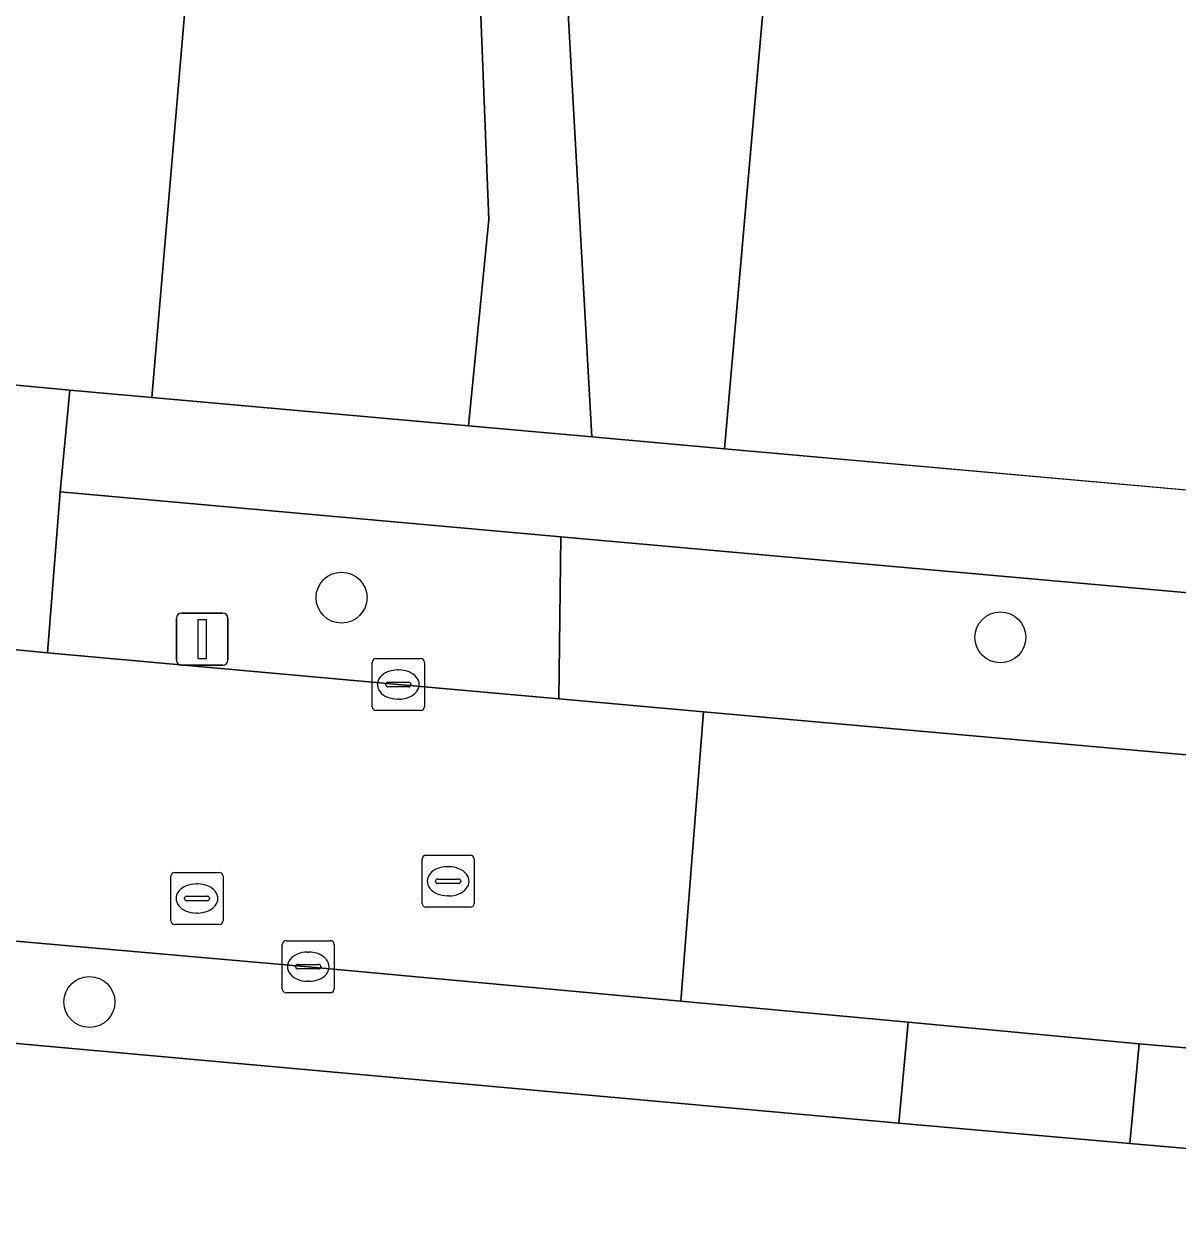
# Model space of a CAD drawing. Extents: x 162722 to 165104, y 384719 to 386284.
# Drawn here: x 163903.91 to 163926.07, y 385180.89 to 385204 of the extents above; entities that cross this region are included whole.
import ezdxf

# ---------------------------------------------------------------- set-up
doc = ezdxf.new("R2010")
doc.units = 0
for name, color, linetype in [('IMGEO_Boom', 7, 'Continuous'), ('IMGEO_Erf', 7, 'Continuous'), ('IMGEO_Groenvoorziening', 7, 'Continuous'), ('IMGEO_Kolk', 7, 'Continuous'), ('IMGEO_Lichtmast', 7, 'Continuous'), ('IMGEO_Parkeervlak_open', 7, 'Continuous'), ('IMGEO_Rijbaan_lokaal_gesloten', 7, 'Continuous'), ('IMGEO_Rijbaan_lokaal_open', 7, 'Continuous'), ('IMGEO_Rioolput', 7, 'Continuous'), ('IMGEO_Voetpad_open', 7, 'Continuous')]:
    doc.layers.add(name, color=color, linetype=linetype)

msp = doc.modelspace()

# ---------------------------------------------------------------- linework, layer by layer
at = {"layer": 'IMGEO_Boom'}
for centre in [(163910.008, 385192.989), (163922.656, 385192.226), (163905.168, 385185.225)]:
    msp.add_circle(centre, 0.489, dxfattribs=at)
at = {"layer": 'IMGEO_Erf'}
for points in [[(163821.884, 385204.463), (163848.039, 385202.074), (163853.334, 385201.617), (163885.433, 385198.683), (163890.93, 385198.181), (163896.183, 385197.702), (163902.342, 385197.205), (163904.794, 385196.97), (163906.369, 385196.829), (163910.133, 385241.022)], [(164131.602, 385206.911), (164130.709, 385209.106), (164120.887, 385213.868), (164102.708, 385215.684), (164099.681, 385223.884), (164071.605, 385226.264), (164069.058, 385226.655), (164000.03, 385232.739), (163994.489, 385233.421), (163921.241, 385240.035), (163917.358, 385195.848), (163948.65, 385193.052), (163953.489, 385192.612), (163997.498, 385188.685), (164000, 385188.451), (164002.51, 385188.217), (164009.05, 385187.592)], [(163943.594, 385180.886), (163935.769, 385181.571), (163930.724, 385182.023), (163925.145, 385182.505), (163920.708, 385182.9), (163891.867, 385185.503)]]:
    msp.add_lwpolyline(points, dxfattribs=at)
at = {"layer": 'IMGEO_Groenvoorziening'}
for points in [[(163911.587, 385246.093), (163910.573, 385246.191), (163910.133, 385241.022), (163906.369, 385196.829), (163912.446, 385196.286), (163912.835, 385200.247), (163912.404, 385211.165), (163913.577, 385236.547), (163912.336, 385245.98)], [(163912.336, 385245.98), (163913.577, 385236.547), (163912.404, 385211.165), (163912.835, 385200.247), (163912.446, 385196.286), (163914.811, 385196.075), (163913.967, 385211.211), (163915.585, 385236.703), (163914.645, 385245.633)], [(163914.645, 385245.633), (163915.585, 385236.703), (163913.967, 385211.211), (163914.811, 385196.075), (163917.358, 385195.848), (163921.241, 385240.035), (163921.817, 385245), (163915.088, 385245.566)], [(163914.219, 385194.159), (163904.608, 385195.018), (163904.36, 385191.93), (163911.098, 385191.32), (163914.179, 385191.045)], [(163948.493, 385191.096), (163914.219, 385194.159), (163914.179, 385191.045), (163916.96, 385190.797), (163927.518, 385189.855), (163942.935, 385188.388), (163948.264, 385187.936)]]:
    msp.add_lwpolyline(points, close=True, dxfattribs=at)
at = {"layer": 'IMGEO_Kolk'}
for p, q in [((163910.597, 385190.894), (163910.597, 385191.746)), ((163910.672, 385191.82), (163911.524, 385191.82)), ((163911.598, 385191.746), (163911.598, 385190.894)), ((163911.085, 385191.6), (163911.11, 385191.6)), ((163910.856, 385191.314), (163910.856, 385191.326)), ((163911.294, 385191.277), (163910.896, 385191.277)), ((163910.899, 385191.363), (163911.297, 385191.363)), ((163911.34, 385191.326), (163911.34, 385191.314)), ((163911.108, 385191.04), (163911.083, 385191.04)), ((163911.524, 385190.82), (163910.672, 385190.82)), ((163908.943, 385186.402), (163909.795, 385186.402)), ((163908.868, 385185.476), (163908.868, 385186.328)), ((163909.356, 385186.182), (163909.381, 385186.182)), ((163909.869, 385186.328), (163909.869, 385185.476)), ((163909.17, 385185.945), (163909.568, 385185.945)), ((163909.127, 385185.896), (163909.127, 385185.908)), ((163909.565, 385185.859), (163909.167, 385185.859)), ((163909.611, 385185.908), (163909.611, 385185.896)), ((163909.379, 385185.622), (163909.354, 385185.622)), ((163909.795, 385185.402), (163908.943, 385185.402))]:
    msp.add_line(p, q, dxfattribs=at)
for points in [[(163910.597, 385190.894), (163910.597, 385191.746)], [(163910.672, 385191.82), (163911.524, 385191.82)], [(163911.598, 385191.746), (163911.598, 385190.894)], [(163911.524, 385190.82), (163910.672, 385190.82)], [(163908.943, 385186.402), (163909.795, 385186.402)], [(163908.868, 385185.476), (163908.868, 385186.328)], [(163909.869, 385186.328), (163909.869, 385185.476)], [(163909.795, 385185.402), (163908.943, 385185.402)]]:
    msp.add_lwpolyline(points, dxfattribs=at)
for centre, radius, start, end in [((163910.674, 385191.744), 0.0765, 91.552, 178.448), ((163910.674, 385191.744), 0.0765, 91.552, 178.448), ((163911.522, 385191.744), 0.0765, 1.552, 88.448), ((163911.522, 385191.744), 0.0765, 1.552, 88.448), ((163910.896, 385191.323), 0.0403, 85.8775, 175.7526), ((163910.893, 385191.313), 0.0366, 178.938, 274.7102), ((163911.297, 385191.32), 0.043, 264.8664, 352.4533), ((163911.301, 385191.325), 0.0386, 1.7309, 96.639), ((163910.674, 385190.896), 0.0765, 181.552, 268.448), ((163910.674, 385190.896), 0.0765, 181.552, 268.448), ((163911.522, 385190.896), 0.0765, 271.552, 358.448), ((163911.522, 385190.896), 0.0765, 271.552, 358.448), ((163908.945, 385186.326), 0.0765, 91.552, 178.448), ((163908.945, 385186.326), 0.0765, 91.552, 178.448), ((163909.793, 385186.326), 0.0765, 1.552, 88.448), ((163909.793, 385186.326), 0.0765, 1.552, 88.448), ((163909.167, 385185.905), 0.0403, 85.8775, 175.7526), ((163909.572, 385185.907), 0.0386, 1.7309, 96.639), ((163909.164, 385185.895), 0.0366, 178.938, 274.7102), ((163909.568, 385185.902), 0.043, 264.8664, 352.4533), ((163908.945, 385185.478), 0.0765, 181.552, 268.448), ((163908.945, 385185.478), 0.0765, 181.552, 268.448), ((163909.793, 385185.478), 0.0765, 271.552, 358.448), ((163909.793, 385185.478), 0.0765, 271.552, 358.448)]:
    msp.add_arc(centre, radius, start, end, dxfattribs=at)
for centre, major_axis, ratio, start_param, end_param in [((163911.084, 385191.32), (-0.387, 0.002), 0.722429, 4.712389, 7.853982), ((163911.109, 385191.32), (-0.39, 0.002), 0.717154, 1.570796, 4.712389), ((163909.355, 385185.902), (-0.387, 0.002), 0.722429, 4.712389, 7.853982), ((163909.38, 385185.902), (-0.39, 0.002), 0.717154, 1.570796, 4.712389)]:
    msp.add_ellipse(centre, major_axis=major_axis, ratio=ratio, start_param=start_param, end_param=end_param, dxfattribs=at)
at = {"layer": 'IMGEO_Lichtmast'}
for p, q in [((163906.937, 385192.692), (163907.727, 385192.692)), ((163907.727, 385192.692), (163906.937, 385192.692)), ((163906.837, 385191.792), (163906.837, 385192.592)), ((163906.837, 385192.592), (163906.837, 385191.792)), ((163907.827, 385192.592), (163907.827, 385191.792)), ((163907.827, 385191.792), (163907.827, 385192.592)), ((163907.727, 385191.692), (163906.937, 385191.692)), ((163906.937, 385191.692), (163907.727, 385191.692))]:
    msp.add_line(p, q, dxfattribs=at)
msp.add_lwpolyline([(163907.257, 385192.567), (163907.407, 385192.567), (163907.407, 385191.817), (163907.257, 385191.817), (163907.257, 385192.567)], dxfattribs=at)
for centre, start, end in [((163906.937, 385192.592), 90, 180), ((163906.937, 385192.592), 90, 180), ((163907.727, 385192.592), 0, 90), ((163907.727, 385192.592), 360, 90), ((163906.937, 385191.792), 180, 270), ((163906.937, 385191.792), 180, 270), ((163907.727, 385191.792), 270, 0), ((163907.727, 385191.792), 270, 0)]:
    msp.add_arc(centre, 0.1, start, end, dxfattribs=at)
at = {"layer": 'IMGEO_Parkeervlak_open'}
for points in [[(163916.522, 385185.239), (163909.369, 385185.902), (163894.427, 385187.21), (163891.915, 385187.424)], [(163887.648, 385186.243), (163891.837, 385185.511), (163891.867, 385185.503), (163920.708, 385182.9), (163920.884, 385184.835), (163916.522, 385185.239)]]:
    msp.add_lwpolyline(points, dxfattribs=at)
msp.add_lwpolyline([(163926.955, 385184.28), (163925.324, 385184.422), (163925.145, 385182.505), (163930.724, 385182.023), (163930.915, 385183.92)], close=True, dxfattribs=at)
at = {"layer": 'IMGEO_Rijbaan_lokaal_gesloten'}
msp.add_lwpolyline([(163927.518, 385189.855), (163916.96, 385190.797), (163916.522, 385185.239), (163920.884, 385184.835), (163925.324, 385184.422), (163926.955, 385184.28)], dxfattribs=at)
at = {"layer": 'IMGEO_Rijbaan_lokaal_open'}
msp.add_lwpolyline([(163833.933, 385192.725), (163856.328, 385190.735), (163870.919, 385189.377), (163875.569, 385188.96), (163875.973, 385188.947), (163876.473, 385188.865), (163876.738, 385188.88), (163891.671, 385187.485), (163891.915, 385187.424), (163894.427, 385187.21), (163909.369, 385185.902), (163916.522, 385185.239), (163916.96, 385190.797), (163914.179, 385191.045), (163911.098, 385191.32), (163904.36, 385191.93), (163901.905, 385192.167), (163897.669, 385192.56), (163895.821, 385192.706), (163890.46, 385193.202), (163876.28, 385194.467), (163856.865, 385196.167), (163852.89, 385196.531), (163847.551, 385197.003)], dxfattribs=at)
at = {"layer": 'IMGEO_Rioolput'}
for p, q in [((163911.629, 385188.043), (163912.481, 385188.043)), ((163911.554, 385187.117), (163911.554, 385187.969)), ((163912.042, 385187.823), (163912.067, 385187.823)), ((163912.555, 385187.969), (163912.555, 385187.117)), ((163906.732, 385186.786), (163906.732, 385187.638)), ((163906.807, 385187.712), (163907.659, 385187.712)), ((163907.733, 385187.638), (163907.733, 385186.786)), ((163911.813, 385187.537), (163911.813, 385187.549)), ((163911.856, 385187.586), (163912.254, 385187.586)), ((163912.297, 385187.549), (163912.297, 385187.537)), ((163907.22, 385187.492), (163907.245, 385187.492)), ((163912.251, 385187.5), (163911.853, 385187.5)), ((163906.991, 385187.206), (163906.991, 385187.218)), ((163907.429, 385187.169), (163907.031, 385187.169)), ((163907.034, 385187.255), (163907.432, 385187.255)), ((163907.475, 385187.218), (163907.475, 385187.206)), ((163912.065, 385187.263), (163912.04, 385187.263)), ((163907.243, 385186.932), (163907.218, 385186.932)), ((163912.481, 385187.043), (163911.629, 385187.043)), ((163907.659, 385186.712), (163906.807, 385186.712))]:
    msp.add_line(p, q, dxfattribs=at)
for points in [[(163911.629, 385188.043), (163912.481, 385188.043)], [(163911.554, 385187.117), (163911.554, 385187.969)], [(163912.555, 385187.969), (163912.555, 385187.117)], [(163906.732, 385186.786), (163906.732, 385187.638)], [(163906.807, 385187.712), (163907.659, 385187.712)], [(163907.733, 385187.638), (163907.733, 385186.786)], [(163912.481, 385187.043), (163911.629, 385187.043)], [(163907.659, 385186.712), (163906.807, 385186.712)]]:
    msp.add_lwpolyline(points, dxfattribs=at)
for centre, radius, start, end in [((163911.631, 385187.967), 0.0765, 91.552, 178.448), ((163911.631, 385187.967), 0.0765, 91.552, 178.448), ((163912.479, 385187.967), 0.0765, 1.552, 88.448), ((163912.479, 385187.967), 0.0765, 1.552, 88.448), ((163906.809, 385187.636), 0.0765, 91.552, 178.448), ((163906.809, 385187.636), 0.0765, 91.552, 178.448), ((163907.657, 385187.636), 0.0765, 1.552, 88.448), ((163907.657, 385187.636), 0.0765, 1.552, 88.448), ((163911.853, 385187.546), 0.0403, 85.8775, 175.7526), ((163912.258, 385187.548), 0.0386, 1.7309, 96.639), ((163911.85, 385187.536), 0.0366, 178.938, 274.7102), ((163912.254, 385187.543), 0.043, 264.8664, 352.4533), ((163907.031, 385187.215), 0.0403, 85.8775, 175.7526), ((163907.028, 385187.205), 0.0366, 178.938, 274.7102), ((163907.432, 385187.212), 0.043, 264.8664, 352.4533), ((163907.436, 385187.217), 0.0386, 1.7309, 96.639), ((163911.631, 385187.119), 0.0765, 181.552, 268.448), ((163911.631, 385187.119), 0.0765, 181.552, 268.448), ((163912.479, 385187.119), 0.0765, 271.552, 358.448), ((163912.479, 385187.119), 0.0765, 271.552, 358.448), ((163906.809, 385186.788), 0.0765, 181.552, 268.448), ((163906.809, 385186.788), 0.0765, 181.552, 268.448), ((163907.657, 385186.788), 0.0765, 271.552, 358.448), ((163907.657, 385186.788), 0.0765, 271.552, 358.448)]:
    msp.add_arc(centre, radius, start, end, dxfattribs=at)
for centre, major_axis, ratio, start_param, end_param in [((163912.041, 385187.543), (-0.387, 0.002), 0.722429, 4.712389, 7.853982), ((163912.066, 385187.543), (-0.39, 0.002), 0.717154, 1.570796, 4.712389), ((163907.219, 385187.212), (-0.387, 0.002), 0.722429, 4.712389, 7.853982), ((163907.244, 385187.212), (-0.39, 0.002), 0.717154, 1.570796, 4.712389)]:
    msp.add_ellipse(centre, major_axis=major_axis, ratio=ratio, start_param=start_param, end_param=end_param, dxfattribs=at)
at = {"layer": 'IMGEO_Voetpad_open'}
for points in [[(163904.608, 385195.018), (163904.794, 385196.97), (163902.342, 385197.205), (163902.171, 385195.245), (163901.905, 385192.167), (163904.36, 385191.93)], [(163917.358, 385195.848), (163914.811, 385196.075), (163912.446, 385196.286), (163906.369, 385196.829), (163904.794, 385196.97), (163904.608, 385195.018), (163914.219, 385194.159), (163948.493, 385191.096), (163948.65, 385193.052)], [(163920.884, 385184.835), (163920.708, 385182.9), (163925.145, 385182.505), (163925.324, 385184.422)]]:
    msp.add_lwpolyline(points, close=True, dxfattribs=at)

doc.saveas('drawing.dxf')
